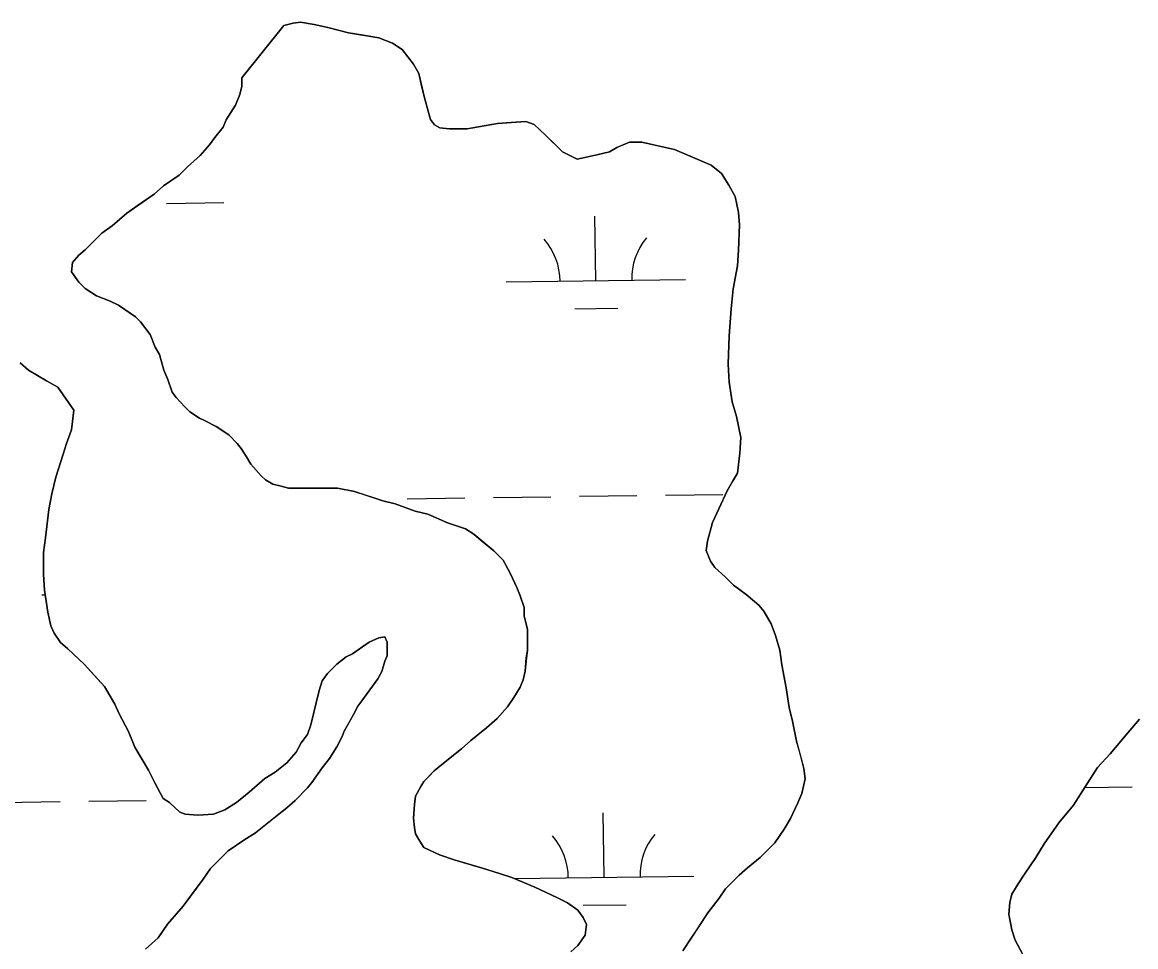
# Model space of a CAD drawing. Extents: x 3767014 to 3805179, y 361544 to 387384.
# Drawn here: x 3772441 to 3773062, y 380479 to 380995 of the extents above; entities that cross this region are included whole.
import ezdxf

# ---------------------------------------------------------------- set-up
doc = ezdxf.new("R2010")
doc.units = 0
doc.layers.add('V-TOPO-SHOR', color=7, linetype='Continuous')
doc.layers.add('V-WETL-SWMP', color=7, linetype='Continuous')

msp = doc.modelspace()

# ---------------------------------------------------------------- linework, layer by layer
at = {"layer": 'V-TOPO-SHOR'}
for points in [[(3772825.878, 380715.912), (3772829.372, 380723.508), (3772834.031, 380733.441), (3772836.945, 380738.7), (3772839.86, 380743.376), (3772841.013, 380754.472), (3772841.586, 380763.231), (3772839.237, 380774.909), (3772836.89, 380783.08), (3772835.127, 380794.174), (3772834.531, 380804.101), (3772835.094, 380819.869), (3772836.245, 380835.052), (3772837.398, 380846.15), (3772839.718, 380859), (3772840.292, 380867.761), (3772840.859, 380881.775), (3772840.267, 380888.782), (3772838.504, 380897.541), (3772834.994, 380903.959), (3772830.898, 380910.378), (3772825.053, 380915.041), (3772818.624, 380917.953), (3772804.603, 380923.778), (3772797.009, 380925.519), (3772786.495, 380927.843), (3772779.487, 380927.835), (3772772.483, 380924.906), (3772768.399, 380922.565), (3772761.393, 380920.804), (3772755.556, 380919.631), (3772750.301, 380918.455), (3772742.121, 380922.533), (3772738.613, 380926.033), (3772732.766, 380931.865), (3772726.335, 380937.696), (3772721.661, 380939.443), (3772713.486, 380938.849), (3772705.896, 380938.255), (3772695.386, 380936.492), (3772688.963, 380935.316), (3772679.036, 380935.304), (3772673.781, 380935.882), (3772670.859, 380937.631), (3772668.52, 380940.547), (3772667.346, 380945.216), (3772664.999, 380953.39), (3772663.826, 380958.643), (3772662.065, 380966.233), (3772659.138, 380971.484), (3772652.705, 380979.653), (3772647.446, 380983.149), (3772639.85, 380986.062), (3772629.921, 380987.8), (3772622.913, 380988.96), (3772611.229, 380991.866), (3772603.635, 380993.609), (3772596.041, 380994.768), (3772591.955, 380994.178), (3772586.7, 380993.004), (3772563.378, 380963.777)], [(3772563.378, 380963.777), (3772563.384, 380959.106), (3772562.221, 380954.432), (3772559.894, 380948.591), (3772554.647, 380940.41), (3772552.9, 380936.32), (3772548.235, 380930.475), (3772545.32, 380926.383), (3772540.071, 380920.536), (3772533.071, 380914.103), (3772528.406, 380909.428), (3772519.655, 380903.576), (3772514.404, 380898.899), (3772505.067, 380892.464), (3772499.234, 380888.37), (3772491.067, 380881.352), (3772485.232, 380877.258), (3772481.148, 380873.164), (3772475.899, 380867.902), (3772472.399, 380864.978), (3772468.901, 380860.886), (3772468.324, 380855.631), (3772472.418, 380849.796), (3772475.926, 380846.296), (3772482.355, 380842.216), (3772489.951, 380839.304), (3772494.624, 380836.975), (3772500.469, 380832.894), (3772503.975, 380830.563), (3772506.9, 380827.647), (3772512.163, 380820.645), (3772515.092, 380813.641), (3772517.433, 380809.557), (3772519.778, 380800.8), (3772522.121, 380795.546), (3772524.466, 380788.542), (3772526.804, 380785.626), (3772531.482, 380780.375), (3772534.407, 380777.459), (3772539.666, 380773.963), (3772542.586, 380772.797), (3772549.015, 380769.301), (3772556.027, 380764.638), (3772560.705, 380759.973), (3772563.046, 380757.054), (3772565.97, 380752.387), (3772568.311, 380748.301), (3772574.158, 380741.887), (3772576.497, 380739.552), (3772580.587, 380737.221), (3772585.261, 380736.058), (3772589.35, 380734.897), (3772596.94, 380734.905), (3772602.197, 380734.911), (3772610.957, 380734.924), (3772616.796, 380734.93), (3772626.141, 380733.189), (3772633.153, 380730.862), (3772641.914, 380727.952), (3772648.925, 380726.209), (3772660.025, 380722.136), (3772667.033, 380720.391), (3772678.135, 380715.734), (3772688.066, 380712.242), (3772692.742, 380709.328), (3772696.834, 380705.83), (3772703.848, 380699.997), (3772709.109, 380694.748), (3772713.207, 380687.162), (3772716.72, 380679.574), (3772718.477, 380675.489), (3772720.822, 380668.484), (3772720.828, 380663.813), (3772722.587, 380656.223), (3772722.593, 380651.552), (3772722.601, 380644.543), (3772722.024, 380640.456), (3772721.448, 380632.864), (3772720.285, 380628.19), (3772718.538, 380624.1), (3772715.042, 380618.255), (3772711.544, 380612.998), (3772705.714, 380606.565), (3772699.881, 380601.304), (3772691.13, 380594.285), (3772685.879, 380589.608), (3772677.711, 380583.175), (3772670.711, 380577.326), (3772667.795, 380574.401), (3772664.879, 380571.479), (3772663.13, 380568.556), (3772660.217, 380563.297), (3772659.64, 380558.626), (3772659.064, 380551.034), (3772659.654, 380545.779), (3772660.242, 380542.274), (3772662.583, 380538.191), (3772664.924, 380534.689), (3772673.687, 380530.611), (3772681.867, 380527.703), (3772691.797, 380524.795)], [(3772460.81, 380791.385), (3772454.381, 380794.881), (3772444.448, 380800.707), (3772439.771, 380804.791)], [(3772453.355, 380678.088), (3772452.761, 380686.847), (3772452.747, 380699.108), (3772453.904, 380707.286), (3772455.636, 380723.055), (3772457.377, 380731.817), (3772459.704, 380741.164), (3772463.775, 380754.015), (3772465.52, 380759.858), (3772468.43, 380767.452), (3772469.01, 380772.123), (3772469.585, 380778.548), (3772460.81, 380791.385)], [(3772809.232, 380477.052), (3772813.895, 380484.064), (3772817.391, 380489.325), (3772823.222, 380498.093), (3772829.634, 380506.275), (3772833.132, 380511.536), (3772840.716, 380519.134), (3772845.381, 380523.228), (3772852.381, 380529.077), (3772860.547, 380537.263), (3772865.794, 380544.861), (3772869.289, 380550.704), (3772873.367, 380559.467), (3772875.698, 380564.727), (3772877.438, 380572.904), (3772876.849, 380578.743), (3772874.502, 380587.5), (3772872.742, 380593.921), (3772870.393, 380605.015), (3772868.63, 380612.603), (3772866.867, 380623.697), (3772864.516, 380636.54), (3772863.338, 380644.713), (3772860.991, 380652.887), (3772858.648, 380659.307), (3772854.55, 380666.309), (3772851.628, 380669.812), (3772844.613, 380675.642), (3772837.599, 380680.889), (3772832.921, 380685.555), (3772827.074, 380690.804), (3772824.735, 380694.304), (3772822.392, 380700.14), (3772822.97, 380705.398), (3772825.878, 380715.912)], [(3772509.659, 380477.857), (3772516.659, 380484.289), (3772521.906, 380491.887), (3772530.653, 380501.824), (3772535.316, 380508.253), (3772541.728, 380517.021), (3772545.81, 380522.866), (3772551.643, 380528.713), (3772555.724, 380532.804), (3772564.477, 380538.656), (3772570.896, 380542.752), (3772579.647, 380549.768), (3772588.398, 380556.787), (3772593.063, 380560.88), (3772600.063, 380567.897), (3772602.396, 380570.819), (3772608.225, 380579.001), (3772612.306, 380584.262), (3772616.386, 380590.691), (3772619.298, 380596.534), (3772620.464, 380599.455), (3772623.378, 380604.714), (3772625.709, 380608.806), (3772628.037, 380613.479), (3772630.372, 380616.402), (3772633.284, 380620.494), (3772639.115, 380628.675), (3772641.445, 380632.765), (3772643.19, 380638.608), (3772644.356, 380641.529), (3772644.351, 380645.033), (3772644.345, 380649.121), (3772643.176, 380652.039), (3772639.672, 380651.451), (3772634.419, 380649.108), (3772630.919, 380646.77), (3772625.084, 380642.674), (3772621.582, 380640.918), (3772616.331, 380636.824), (3772613.998, 380634.486), (3772611.082, 380631.561), (3772608.167, 380627.469), (3772606.42, 380622.214), (3772604.678, 380614.62), (3772603.516, 380609.946), (3772601.774, 380602.936), (3772600.027, 380597.679), (3772596.529, 380593.001), (3772593.616, 380587.742), (3772588.367, 380581.897), (3772581.951, 380576.634), (3772576.114, 380573.123), (3772567.363, 380565.521), (3772560.363, 380559.672), (3772553.945, 380555.576), (3772547.524, 380553.233), (3772538.767, 380552.639), (3772531.759, 380553.215), (3772528.836, 380554.378), (3772522.991, 380559.627), (3772519.485, 380561.96), (3772514.801, 380570.713), (3772511.289, 380577.715), (3772503.683, 380590.554), (3772500.168, 380599.309), (3772494.901, 380609.23), (3772492.558, 380614.483), (3772486.707, 380624.403), (3772480.86, 380630.82), (3772475.596, 380636.652), (3772466.241, 380645.401), (3772462.149, 380648.899), (3772458.641, 380654.15), (3772456.884, 380658.236), (3772455.122, 380665.826), (3772453.355, 380678.088)], [(3773063.94, 380606.205), (3773057.525, 380598.605), (3773047.613, 380586.913), (3773040.615, 380579.312), (3773032.454, 380566.455), (3773027.209, 380558.275), (3773019.045, 380548.336), (3773010.884, 380536.649), (3773006.221, 380529.05), (3772999.808, 380519.699), (3772996.313, 380514.44), (3772992.815, 380508.595), (3772991.653, 380503.924), (3772991.076, 380497.499), (3772992.839, 380488.742), (3772994.598, 380482.905), (3772998.694, 380475.317)], [(3772691.797, 380524.795), (3772697.638, 380523.05), (3772706.985, 380520.142), (3772713.998, 380517.813), (3772726.849, 380512.574), (3772739.121, 380506.75), (3772744.964, 380503.835), (3772750.809, 380499.756), (3772753.733, 380495.67), (3772755.49, 380491.586), (3772754.913, 380485.746), (3772750.831, 380479.901), (3772746.749, 380476.392)]]:
    msp.add_lwpolyline(points, dxfattribs=at)
at = {"layer": 'V-WETL-SWMP'}
for p, q in [((3772521.345, 380893.749), (3772553.342, 380894.193)), ((3772760.81, 380850.641), (3772760.31, 380886.637)), ((3772710.815, 380849.946), (3772810.806, 380851.335)), ((3772749.026, 380835.044), (3772773.024, 380835.378)), ((3772703.64, 380729.764), (3772735.637, 380730.208)), ((3772751.635, 380730.431), (3772783.632, 380730.875)), ((3772799.631, 380731.097), (3772831.628, 380731.542)), ((3772655.645, 380729.097), (3772687.641, 380729.542)), ((3772451.777, 380675.518), (3772453.722, 380675.545)), ((3773057.525, 380598.605), (3773063.94, 380606.204)), ((3773047.612, 380586.913), (3773057.525, 380598.605)), ((3773040.614, 380579.313), (3773047.612, 380586.913)), ((3773032.454, 380566.456), (3773040.614, 380579.313)), ((3773033.533, 380568.157), (3773059.822, 380568.522)), ((3773027.208, 380558.275), (3773032.454, 380566.456)), ((3772429.975, 380559.772), (3772461.972, 380560.217)), ((3772477.97, 380560.439), (3772509.967, 380560.884)), ((3773019.045, 380548.337), (3773027.208, 380558.275)), ((3772765.431, 380517.998), (3772764.931, 380553.994)), ((3773010.884, 380536.648), (3773019.045, 380548.337)), ((3773006.221, 380529.051), (3773010.884, 380536.648)), ((3772999.809, 380519.7), (3773006.221, 380529.051)), ((3772996.312, 380514.44), (3772999.809, 380519.7)), ((3772715.436, 380517.303), (3772815.426, 380518.692)), ((3772992.815, 380508.596), (3772996.312, 380514.44)), ((3772991.653, 380503.923), (3772992.815, 380508.596)), ((3772753.647, 380502.402), (3772777.644, 380502.735)), ((3772991.076, 380497.499), (3772991.653, 380503.923)), ((3772992.839, 380488.742), (3772991.076, 380497.499)), ((3772994.598, 380482.904), (3772992.839, 380488.742)), ((3772998.695, 380475.318), (3772994.598, 380482.904))]:
    msp.add_line(p, q, dxfattribs=at)
for points in [[(3772563.378, 380963.778), (3772586.701, 380993.004), (3772591.955, 380994.178), (3772596.042, 380994.767), (3772603.635, 380993.609), (3772611.229, 380991.866), (3772622.912, 380988.96), (3772639.85, 380986.061), (3772647.445, 380983.15), (3772652.705, 380979.653), (3772659.138, 380971.485), (3772662.065, 380966.233), (3772665, 380953.39), (3772667.346, 380945.217), (3772668.519, 380940.547), (3772670.859, 380937.63), (3772673.781, 380935.881), (3772679.037, 380935.304), (3772688.964, 380935.316), (3772705.896, 380938.256), (3772721.661, 380939.443), (3772726.335, 380937.697), (3772732.766, 380931.865), (3772742.12, 380922.533), (3772750.301, 380918.455), (3772761.393, 380920.805), (3772768.398, 380922.565), (3772772.483, 380924.906), (3772779.487, 380927.834), (3772786.495, 380927.843), (3772804.603, 380923.777), (3772818.625, 380917.954), (3772825.052, 380915.042), (3772830.897, 380910.378), (3772834.993, 380903.959), (3772838.504, 380897.54), (3772840.267, 380888.782), (3772840.859, 380881.776), (3772840.292, 380867.76), (3772839.719, 380859), (3772837.398, 380846.15), (3772836.244, 380835.053), (3772835.094, 380819.869), (3772834.53, 380804.101), (3772835.126, 380794.174), (3772836.891, 380783.081), (3772839.237, 380774.909), (3772841.587, 380763.232), (3772841.013, 380754.472), (3772839.859, 380743.375), (3772836.945, 380738.7), (3772834.031, 380733.441), (3772825.877, 380715.912), (3772822.97, 380705.397), (3772822.392, 380700.141), (3772824.735, 380694.304), (3772827.075, 380690.803), (3772832.921, 380685.555), (3772837.599, 380680.889), (3772844.613, 380675.642), (3772851.627, 380669.811), (3772854.551, 380666.31), (3772858.648, 380659.308), (3772860.991, 380652.887), (3772863.337, 380644.714), (3772864.515, 380636.54), (3772866.866, 380623.696), (3772868.631, 380612.603), (3772870.393, 380605.014), (3772872.742, 380593.921), (3772876.848, 380578.743), (3772877.439, 380572.904), (3772875.697, 380564.727), (3772873.368, 380559.468), (3772869.29, 380550.704), (3772865.794, 380544.86), (3772860.547, 380537.262), (3772852.382, 380529.077), (3772845.381, 380523.229), (3772840.715, 380519.135), (3772833.132, 380511.535), (3772829.635, 380506.275), (3772823.221, 380498.092), (3772809.232, 380477.052)], [(3772524.465, 380788.542), (3772522.121, 380795.547), (3772519.778, 380800.8), (3772517.432, 380809.556), (3772515.091, 380813.641), (3772512.163, 380820.645), (3772506.899, 380827.646), (3772503.975, 380830.563), (3772494.624, 380836.975), (3772489.95, 380839.305), (3772482.355, 380842.216), (3772475.926, 380846.296), (3772472.418, 380849.795), (3772468.323, 380855.63), (3772468.901, 380860.886), (3772472.4, 380864.978), (3772475.9, 380867.902), (3772485.232, 380877.257), (3772491.067, 380881.352), (3772499.234, 380888.369), (3772514.404, 380898.899), (3772519.654, 380903.577), (3772528.406, 380909.427), (3772533.072, 380914.104), (3772540.072, 380920.536), (3772545.321, 380926.382), (3772548.235, 380930.474), (3772552.9, 380936.319), (3772554.647, 380940.409), (3772559.893, 380948.591), (3772562.221, 380954.433), (3772563.384, 380959.106), (3772563.378, 380963.778)], [(3772439.771, 380804.791), (3772444.448, 380800.708), (3772454.382, 380794.881), (3772460.81, 380791.385), (3772469.585, 380778.548), (3772469.009, 380772.124), (3772468.43, 380767.452), (3772465.52, 380759.857), (3772463.775, 380754.015), (3772459.703, 380741.163), (3772457.378, 380731.817), (3772455.637, 380723.055), (3772453.904, 380707.286), (3772452.746, 380699.109), (3772452.761, 380686.846), (3772453.356, 380678.087), (3772455.122, 380665.826)], [(3772746.749, 380476.392), (3772750.832, 380479.901), (3772754.913, 380485.746), (3772755.49, 380491.586), (3772753.733, 380495.671), (3772750.808, 380499.756), (3772744.963, 380503.836), (3772739.12, 380506.749), (3772726.85, 380512.574), (3772713.997, 380517.814), (3772706.986, 380520.141), (3772697.639, 380523.05), (3772681.867, 380527.702), (3772673.688, 380530.612), (3772664.923, 380534.689), (3772662.583, 380538.19), (3772660.242, 380542.275), (3772659.654, 380545.778), (3772659.064, 380551.033), (3772659.639, 380558.625), (3772660.217, 380563.298), (3772663.13, 380568.557), (3772664.879, 380571.479), (3772670.711, 380577.325), (3772677.712, 380583.174), (3772685.879, 380589.607), (3772691.129, 380594.285), (3772699.88, 380601.303), (3772705.714, 380606.566), (3772711.545, 380612.997), (3772715.043, 380618.256), (3772718.539, 380624.1), (3772720.286, 380628.19), (3772721.449, 380632.863), (3772722.023, 380640.455), (3772722.602, 380644.544), (3772722.588, 380656.223), (3772720.827, 380663.812), (3772720.822, 380668.484), (3772718.477, 380675.489), (3772716.72, 380679.574), (3772713.207, 380687.162), (3772709.11, 380694.748), (3772703.848, 380699.997), (3772692.742, 380709.327), (3772688.067, 380712.242), (3772678.135, 380715.733), (3772667.034, 380720.392), (3772660.025, 380722.135), (3772648.924, 380726.209), (3772641.915, 380727.953), (3772626.141, 380733.189), (3772616.796, 380734.93), (3772589.35, 380734.896), (3772585.261, 380736.059), (3772580.587, 380737.222), (3772576.497, 380739.553), (3772574.158, 380741.886), (3772568.311, 380748.302), (3772565.97, 380752.387), (3772563.045, 380757.055), (3772560.705, 380759.972), (3772556.028, 380764.638), (3772549.015, 380769.301), (3772542.587, 380772.797), (3772539.666, 380773.962), (3772534.406, 380777.459), (3772531.482, 380780.375), (3772526.804, 380785.625), (3772524.465, 380788.542)], [(3772455.122, 380665.826), (3772456.883, 380658.237), (3772458.64, 380654.151), (3772462.15, 380648.9), (3772466.242, 380645.401), (3772475.596, 380636.653), (3772486.706, 380624.403), (3772492.558, 380614.483), (3772494.9, 380609.23), (3772500.168, 380599.309), (3772503.682, 380590.554), (3772511.289, 380577.716), (3772514.802, 380570.713), (3772519.484, 380561.959), (3772522.991, 380559.628), (3772528.836, 380554.379), (3772531.758, 380553.215), (3772538.766, 380552.639), (3772547.525, 380553.234), (3772553.945, 380555.577), (3772560.364, 380559.673), (3772567.364, 380565.521), (3772576.115, 380573.123), (3772581.95, 380576.634), (3772588.367, 380581.897), (3772593.616, 380587.743), (3772596.529, 380593.002), (3772600.027, 380597.678), (3772601.773, 380602.936), (3772604.678, 380614.619), (3772606.421, 380622.213), (3772608.167, 380627.47), (3772611.082, 380631.562), (3772616.331, 380636.824), (3772621.581, 380640.918), (3772625.083, 380642.674), (3772634.419, 380649.109), (3772639.672, 380651.451), (3772643.175, 380652.039), (3772644.346, 380649.121), (3772644.355, 380641.529), (3772643.191, 380638.608), (3772641.446, 380632.766), (3772639.115, 380628.676), (3772630.371, 380616.402), (3772628.038, 380613.479), (3772625.708, 380608.805), (3772620.464, 380599.455), (3772619.299, 380596.534), (3772616.387, 380590.691), (3772612.307, 380584.262), (3772608.225, 380579.002), (3772602.396, 380570.819), (3772600.063, 380567.896), (3772593.064, 380560.88), (3772588.398, 380556.787), (3772570.896, 380542.751), (3772564.477, 380538.655), (3772555.725, 380532.805), (3772545.81, 380522.866), (3772541.729, 380517.021), (3772530.652, 380501.825), (3772521.905, 380491.887), (3772516.658, 380484.289), (3772509.658, 380477.857)]]:
    msp.add_lwpolyline(points, dxfattribs=at)
for centre, start, end in [((3772705.566, 380850.348), 0.024037, 41.567696), ((3772816.041, 380851.883), 140.024034, 181.567693), ((3772710.187, 380517.705), 0.024037, 41.567696), ((3772820.662, 380519.24), 140.024034, 181.567693)]:
    msp.add_arc(centre, 35.246, start, end, dxfattribs=at)

doc.saveas('drawing.dxf')
